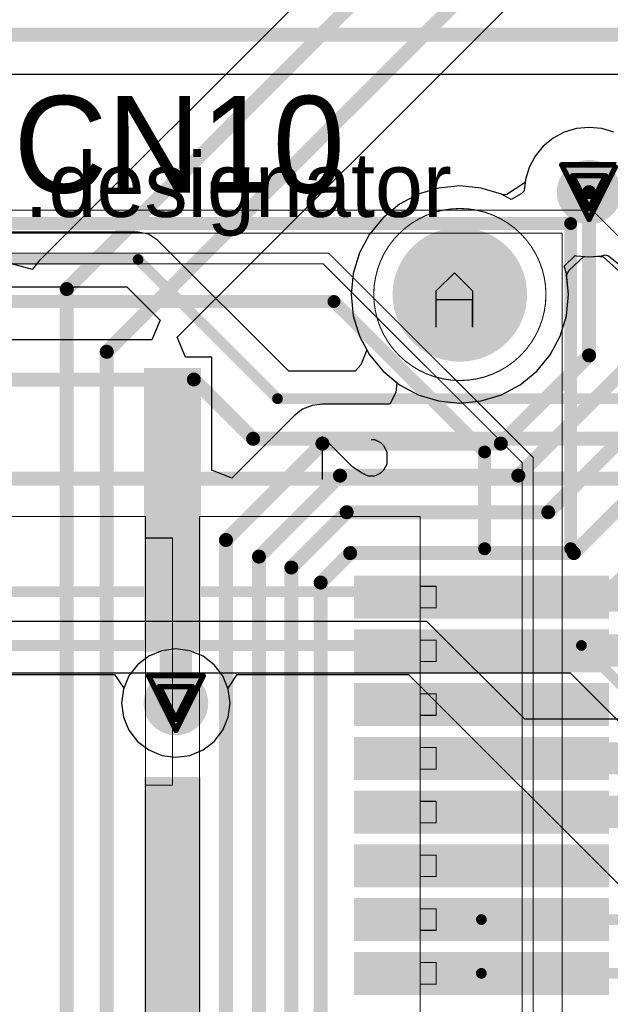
# Model space of a CAD drawing. Header units: millimetres. Extents: x 138 to 555, y 26 to 334.
# Tile 585 of 656: x 293.4 to 298.89, y 238.97 to 248.13. Entities that reach past the tile are written whole.
import ezdxf

# ---------------------------------------------------------------- set-up
doc = ezdxf.new("R2010")
doc.units = ezdxf.units.MM
for name, color, linetype in [('BottomLayer', 5, 'Continuous'), ('BottomSolder', 6, 'Continuous'), ('DrillDrawing', 1, 'Continuous'), ('Mechanical20', 56, 'Continuous'), ('Mechanical27', 56, 'Continuous'), ('MidLayer1', 16, 'Continuous'), ('MidLayer2', 76, 'Continuous'), ('MidLayer3', 90, 'Continuous'), ('MidLayer4', 156, 'Continuous'), ('MultiLayer', 9, 'Continuous'), ('PadHoleLayer', 156, 'Continuous'), ('TopLayer', 1, 'Continuous'), ('TopOverlay', 2, 'Continuous'), ('TopPaste', 8, 'Continuous'), ('TopSolder', 216, 'Continuous'), ('ViaHoleLayer', 16, 'Continuous')]:
    doc.layers.add(name, color=color, linetype=linetype)

# ---------------------------------------------------------------- blocks, each defined once
blk = doc.blocks.new('CON_SAMTEC_QSH_060_01_L_D_A_944')
at = {"layer": 'BottomLayer', "const_width": 0.25}
blk.add_lwpolyline([(-20.19, 2.67, 1), (-19.94, 2.67, 1)], format="xyb", close=True, dxfattribs=at)
at = {"layer": 'BottomSolder', "const_width": 0.625}
blk.add_lwpolyline([(-20.3775, 2.67, 1), (-19.7525, 2.67, 1)], format="xyb", close=True, dxfattribs=at)
at = {"layer": 'Mechanical20', "const_width": 0.01}
for points in [[(-20.85, 3.9), (-20.6, 4.15)], [(-20.85, -4.15), (-20.85, 3.9)]]:
    blk.add_lwpolyline(points, dxfattribs=at)
at = {"layer": 'Mechanical20', "const_width": 0.005}
blk.add_lwpolyline([(-20.8525, 3.9, 1), (-20.8475, 3.9, 1)], format="xyb", close=True, dxfattribs=at)
blk.add_lwpolyline([(-20.8525, 3.9, 1), (-20.8475, 3.9, 1)], format="xyb", close=True, dxfattribs=at)
at = {"layer": 'Mechanical27'}
for p, q in [((-18.7164, 1.8757), (-18.6878, 1.9328)), ((-18.6878, 1.9328), (-18.6593, 1.9614)), ((-18.6593, 1.9614), (-18.6021, 1.9899)), ((-18.6021, 1.9899), (-18.4879, 1.9899)), ((-18.4879, 1.9899), (-18.4307, 1.9614)), ((-18.4307, 1.9614), (-18.4022, 1.9328)), ((-18.4022, 1.9328), (-18.3736, 1.8757)), ((-18.7164, 1.8471), (-18.7164, 1.8757)), ((-18.3736, 1.8757), (-18.3736, 1.8185)), ((-18.4022, 1.7614), (-18.4593, 1.6757)), ((-18.3736, 1.8185), (-18.4022, 1.7614)), ((-18.4593, 1.6757), (-18.745, 1.3901)), ((-18.745, 1.3901), (-18.345, 1.3901))]:
    blk.add_line(p, q, dxfattribs=at)
at = {"layer": 'Mechanical27', "const_width": 0.01}
for points in [[(20.635, 3.62), (-20.635, 3.62)], [(-20.635, -3.62), (-20.635, 3.62)], [(-20.45, 1.45), (-18.55, 3.35)], [(18.547, 3.35), (-18.55, 3.35)], [(-20.35, 1.4), (-18.5, 3.25)], [(18.5, 3.25), (-18.5, 3.25)], [(-17.15, 2.45), (-17.35, 2.45)], [(-17.35, 2.3), (-17.35, 2.45)], [(-17.15, 2.3), (-17.15, 2.45)], [(-16.65, 2.45), (-16.85, 2.45)], [(-16.85, 2.3), (-16.85, 2.45)], [(-16.65, 2.3), (-16.65, 2.45)], [(-16.15, 2.45), (-16.35, 2.45)], [(-16.35, 2.3), (-16.35, 2.45)], [(-16.15, 2.3), (-16.15, 2.45)], [(-15.65, 2.45), (-15.85, 2.45)], [(-15.85, 2.3), (-15.85, 2.45)], [(-15.65, 2.3), (-15.65, 2.45)], [(-15.15, 2.45), (-15.35, 2.45)], [(-15.35, 2.3), (-15.35, 2.45)], [(-15.15, 2.3), (-15.15, 2.45)], [(-14.65, 2.45), (-14.85, 2.45)], [(-14.85, 2.3), (-14.85, 2.45)], [(-14.65, 2.3), (-14.65, 2.45)], [(-14.15, 2.45), (-14.35, 2.45)], [(-14.35, 2.3), (-14.35, 2.45)], [(-14.15, 2.3), (-14.15, 2.45)], [(-13.65, 2.45), (-13.85, 2.45)], [(-13.85, 2.3), (-13.85, 2.45)], [(-13.65, 2.3), (-13.65, 2.45)], [(-2, 2.3), (-18, 2.3)], [(-18, 0.25), (-18, 2.3)], [(-17.15, 2.3), (-17.35, 2.3)], [(-16.65, 2.3), (-16.85, 2.3)], [(-16.15, 2.3), (-16.35, 2.3)], [(-15.65, 2.3), (-15.85, 2.3)], [(-15.15, 2.3), (-15.35, 2.3)], [(-14.65, 2.3), (-14.85, 2.3)], [(-14.15, 2.3), (-14.35, 2.3)], [(-13.65, 2.3), (-13.85, 2.3)], [(-20.45, -3.35), (-20.45, 1.45)], [(-20.35, -3.25), (-20.35, 1.4)], [(-2, 0.25), (-18, 0.25)], [(-15.5, 0), (-17.8, 0)], [(-17.8, -0.25), (-17.8, 0)], [(-15.5, -0.25), (-15.5, 0)], [(-18, -2.3), (-18, -0.25)], [(-2, -0.25), (-18, -0.25)], [(-15.5, -0.25), (-17.8, -0.25)]]:
    blk.add_lwpolyline(points, dxfattribs=at)
at = {"layer": 'Mechanical27', "const_width": 0.005}
for points in [[(-20.6375, 3.62, 1), (-20.6325, 3.62, 1)], [(-20.6375, 3.62, 1), (-20.6325, 3.62, 1)], [(-18.5525, 3.35, 1), (-18.5475, 3.35, 1)], [(-18.5525, 3.35, 1), (-18.5475, 3.35, 1)], [(-18.5025, 3.25, 1), (-18.4975, 3.25, 1)], [(-18.5025, 3.25, 1), (-18.4975, 3.25, 1)], [(-17.3525, 2.45, 1), (-17.3475, 2.45, 1)], [(-17.3525, 2.45, 1), (-17.3475, 2.45, 1)], [(-17.1525, 2.45, 1), (-17.1475, 2.45, 1)], [(-17.1525, 2.45, 1), (-17.1475, 2.45, 1)], [(-16.8525, 2.45, 1), (-16.8475, 2.45, 1)], [(-16.8525, 2.45, 1), (-16.8475, 2.45, 1)], [(-16.6525, 2.45, 1), (-16.6475, 2.45, 1)], [(-16.6525, 2.45, 1), (-16.6475, 2.45, 1)], [(-16.3525, 2.45, 1), (-16.3475, 2.45, 1)], [(-16.3525, 2.45, 1), (-16.3475, 2.45, 1)], [(-16.1525, 2.45, 1), (-16.1475, 2.45, 1)], [(-16.1525, 2.45, 1), (-16.1475, 2.45, 1)], [(-15.8525, 2.45, 1), (-15.8475, 2.45, 1)], [(-15.8525, 2.45, 1), (-15.8475, 2.45, 1)], [(-15.6525, 2.45, 1), (-15.6475, 2.45, 1)], [(-15.6525, 2.45, 1), (-15.6475, 2.45, 1)], [(-15.3525, 2.45, 1), (-15.3475, 2.45, 1)], [(-15.3525, 2.45, 1), (-15.3475, 2.45, 1)], [(-15.1525, 2.45, 1), (-15.1475, 2.45, 1)], [(-15.1525, 2.45, 1), (-15.1475, 2.45, 1)], [(-14.8525, 2.45, 1), (-14.8475, 2.45, 1)], [(-14.8525, 2.45, 1), (-14.8475, 2.45, 1)], [(-14.6525, 2.45, 1), (-14.6475, 2.45, 1)], [(-14.6525, 2.45, 1), (-14.6475, 2.45, 1)], [(-14.3525, 2.45, 1), (-14.3475, 2.45, 1)], [(-14.3525, 2.45, 1), (-14.3475, 2.45, 1)], [(-14.1525, 2.45, 1), (-14.1475, 2.45, 1)], [(-14.1525, 2.45, 1), (-14.1475, 2.45, 1)], [(-13.8525, 2.45, 1), (-13.8475, 2.45, 1)], [(-13.8525, 2.45, 1), (-13.8475, 2.45, 1)], [(-13.6525, 2.45, 1), (-13.6475, 2.45, 1)], [(-13.6525, 2.45, 1), (-13.6475, 2.45, 1)], [(-18.0025, 2.3, 1), (-17.9975, 2.3, 1)], [(-18.0025, 2.3, 1), (-17.9975, 2.3, 1)], [(-17.3525, 2.3, 1), (-17.3475, 2.3, 1)], [(-17.3525, 2.3, 1), (-17.3475, 2.3, 1)], [(-17.1525, 2.3, 1), (-17.1475, 2.3, 1)], [(-17.1525, 2.3, 1), (-17.1475, 2.3, 1)], [(-16.8525, 2.3, 1), (-16.8475, 2.3, 1)], [(-16.8525, 2.3, 1), (-16.8475, 2.3, 1)], [(-16.6525, 2.3, 1), (-16.6475, 2.3, 1)], [(-16.6525, 2.3, 1), (-16.6475, 2.3, 1)], [(-16.3525, 2.3, 1), (-16.3475, 2.3, 1)], [(-16.3525, 2.3, 1), (-16.3475, 2.3, 1)], [(-16.1525, 2.3, 1), (-16.1475, 2.3, 1)], [(-16.1525, 2.3, 1), (-16.1475, 2.3, 1)], [(-15.8525, 2.3, 1), (-15.8475, 2.3, 1)], [(-15.8525, 2.3, 1), (-15.8475, 2.3, 1)], [(-15.6525, 2.3, 1), (-15.6475, 2.3, 1)], [(-15.6525, 2.3, 1), (-15.6475, 2.3, 1)], [(-15.3525, 2.3, 1), (-15.3475, 2.3, 1)], [(-15.3525, 2.3, 1), (-15.3475, 2.3, 1)], [(-15.1525, 2.3, 1), (-15.1475, 2.3, 1)], [(-15.1525, 2.3, 1), (-15.1475, 2.3, 1)], [(-14.8525, 2.3, 1), (-14.8475, 2.3, 1)], [(-14.8525, 2.3, 1), (-14.8475, 2.3, 1)], [(-14.6525, 2.3, 1), (-14.6475, 2.3, 1)], [(-14.6525, 2.3, 1), (-14.6475, 2.3, 1)], [(-14.3525, 2.3, 1), (-14.3475, 2.3, 1)], [(-14.3525, 2.3, 1), (-14.3475, 2.3, 1)], [(-14.1525, 2.3, 1), (-14.1475, 2.3, 1)], [(-14.1525, 2.3, 1), (-14.1475, 2.3, 1)], [(-13.8525, 2.3, 1), (-13.8475, 2.3, 1)], [(-13.8525, 2.3, 1), (-13.8475, 2.3, 1)], [(-13.6525, 2.3, 1), (-13.6475, 2.3, 1)], [(-13.6525, 2.3, 1), (-13.6475, 2.3, 1)], [(-20.4525, 1.45, 1), (-20.4475, 1.45, 1)], [(-20.4525, 1.45, 1), (-20.4475, 1.45, 1)], [(-20.3525, 1.4, 1), (-20.3475, 1.4, 1)], [(-20.3525, 1.4, 1), (-20.3475, 1.4, 1)], [(-18.0025, 0.25, 1), (-17.9975, 0.25, 1)], [(-18.0025, 0.25, 1), (-17.9975, 0.25, 1)], [(-17.8025, 0, 1), (-17.7975, 0, 1)], [(-17.8025, 0, 1), (-17.7975, 0, 1)], [(-15.5025, 0, 1), (-15.4975, 0, 1)], [(-15.5025, 0, 1), (-15.4975, 0, 1)], [(-18.0025, -0.25, 1), (-17.9975, -0.25, 1)], [(-18.0025, -0.25, 1), (-17.9975, -0.25, 1)], [(-17.8025, -0.25, 1), (-17.7975, -0.25, 1)], [(-17.8025, -0.25, 1), (-17.7975, -0.25, 1)], [(-15.5025, -0.25, 1), (-15.4975, -0.25, 1)], [(-15.5025, -0.25, 1), (-15.4975, -0.25, 1)]]:
    blk.add_lwpolyline(points, format="xyb", close=True, dxfattribs=at)
at = {"layer": 'MidLayer1', "const_width": 0.25}
blk.add_lwpolyline([(-20.19, 2.67, 1), (-19.94, 2.67, 1)], format="xyb", close=True, dxfattribs=at)
at = {"layer": 'MidLayer2', "const_width": 0.25}
blk.add_lwpolyline([(-20.19, 2.67, 1), (-19.94, 2.67, 1)], format="xyb", close=True, dxfattribs=at)
at = {"layer": 'MidLayer3', "const_width": 0.25}
blk.add_lwpolyline([(-20.19, 2.67, 1), (-19.94, 2.67, 1)], format="xyb", close=True, dxfattribs=at)
at = {"layer": 'MidLayer4', "const_width": 0.25}
blk.add_lwpolyline([(-20.19, 2.67, 1), (-19.94, 2.67, 1)], format="xyb", close=True, dxfattribs=at)
at = {"layer": 'MultiLayer'}
for points, const_width in [([(-19.265, 2.67, 1), (-20.865, 2.67, 1)], 0.01), ([(-20.8675, 2.67, 1), (-20.8625, 2.67, 1)], 0.005), ([(-19.2675, 2.67, 1), (-19.2625, 2.67, 1)], 0.005)]:
    blk.add_lwpolyline(points, format="xyb", close=True, dxfattribs=dict(at, const_width=const_width))
at = {"layer": 'PadHoleLayer', "const_width": 0.525}
blk.add_lwpolyline([(-20.3275, 2.67, 1), (-19.8025, 2.67, 1)], format="xyb", close=True, dxfattribs=at)
at = {"layer": 'TopLayer', "const_width": 0.25}
blk.add_lwpolyline([(-20.19, 2.67, 1), (-19.94, 2.67, 1)], format="xyb", close=True, dxfattribs=at)
at = {"layer": 'TopLayer'}
for points in [[(-17.1, 1.735), (-17.1, 4.005), (-17.4, 1.735), (-17.4, 4.005)], [(-16.6, 1.735), (-16.6, 4.005), (-16.9, 1.735), (-16.9, 4.005)], [(-16.1, 1.735), (-16.1, 4.005), (-16.4, 1.735), (-16.4, 4.005)], [(-15.6, 1.735), (-15.6, 4.005), (-15.9, 1.735), (-15.9, 4.005)], [(-15.1, 1.735), (-15.1, 4.005), (-15.4, 1.735), (-15.4, 4.005)], [(-14.6, 1.735), (-14.6, 4.005), (-14.9, 1.735), (-14.9, 4.005)], [(-14.1, 1.735), (-14.1, 4.005), (-14.4, 1.735), (-14.4, 4.005)], [(-13.6, 1.735), (-13.6, 4.005), (-13.9, 1.735), (-13.9, 4.005)], [(-19.3325, -0.215), (-16.7925, -0.215), (-19.3325, 0.215), (-16.7925, 0.215)], [(-15.525, -0.215), (-10.825, -0.215), (-15.525, 0.215), (-10.825, 0.215)]]:
    blk.add_solid(points, dxfattribs=at)
at = {"layer": 'TopOverlay', "const_width": 0.12}
for points in [[(-20.725, -3.7), (-20.725, 3.7)], [(-17.7, 3.7), (-20.725, 3.7)], [(-20, 1.5), (-18.6, 2.9)], [(-17.7, 2.9), (-18.6, 2.9)], [(-20, -2.9), (-20, 1.5)]]:
    blk.add_lwpolyline(points, dxfattribs=at)
at = {"layer": 'TopOverlay', "const_width": 0.06}
for points in [[(-20.755, 3.7, 1), (-20.695, 3.7, 1)], [(-20.755, 3.7, 1), (-20.695, 3.7, 1)], [(-17.73, 3.7, 1), (-17.67, 3.7, 1)], [(-18.63, 2.9, 1), (-18.57, 2.9, 1)], [(-18.63, 2.9, 1), (-18.57, 2.9, 1)], [(-17.73, 2.9, 1), (-17.67, 2.9, 1)], [(-20.03, 1.5, 1), (-19.97, 1.5, 1)], [(-20.03, 1.5, 1), (-19.97, 1.5, 1)]]:
    blk.add_lwpolyline(points, format="xyb", close=True, dxfattribs=at)
at = {"layer": 'TopPaste'}
for points in [[(-17.1, 1.735), (-17.1, 4.005), (-17.4, 1.735), (-17.4, 4.005)], [(-16.6, 1.735), (-16.6, 4.005), (-16.9, 1.735), (-16.9, 4.005)], [(-16.1, 1.735), (-16.1, 4.005), (-16.4, 1.735), (-16.4, 4.005)], [(-15.6, 1.735), (-15.6, 4.005), (-15.9, 1.735), (-15.9, 4.005)], [(-15.1, 1.735), (-15.1, 4.005), (-15.4, 1.735), (-15.4, 4.005)], [(-14.6, 1.735), (-14.6, 4.005), (-14.9, 1.735), (-14.9, 4.005)], [(-14.1, 1.735), (-14.1, 4.005), (-14.4, 1.735), (-14.4, 4.005)], [(-13.6, 1.735), (-13.6, 4.005), (-13.9, 1.735), (-13.9, 4.005)], [(-19.3325, -0.215), (-16.7925, -0.215), (-19.3325, 0.215), (-16.7925, 0.215)], [(-15.525, -0.215), (-10.825, -0.215), (-15.525, 0.215), (-10.825, 0.215)]]:
    blk.add_solid(points, dxfattribs=at)
at = {"layer": 'TopSolder', "const_width": 0.625}
blk.add_lwpolyline([(-20.3775, 2.67, 1), (-19.7525, 2.67, 1)], format="xyb", close=True, dxfattribs=at)
at = {"layer": 'TopSolder'}
for points in [[(-17.05, 1.685), (-17.05, 4.055), (-17.45, 1.685), (-17.45, 4.055)], [(-16.55, 1.685), (-16.55, 4.055), (-16.95, 1.685), (-16.95, 4.055)], [(-16.05, 1.685), (-16.05, 4.055), (-16.45, 1.685), (-16.45, 4.055)], [(-15.55, 1.685), (-15.55, 4.055), (-15.95, 1.685), (-15.95, 4.055)], [(-15.05, 1.685), (-15.05, 4.055), (-15.45, 1.685), (-15.45, 4.055)], [(-14.55, 1.685), (-14.55, 4.055), (-14.95, 1.685), (-14.95, 4.055)], [(-14.05, 1.685), (-14.05, 4.055), (-14.45, 1.685), (-14.45, 4.055)], [(-13.55, 1.685), (-13.55, 4.055), (-13.95, 1.685), (-13.95, 4.055)], [(-19.3825, -0.265), (-16.7425, -0.265), (-19.3825, 0.265), (-16.7425, 0.265)], [(-15.575, -0.265), (-10.775, -0.265), (-15.575, 0.265), (-10.775, 0.265)]]:
    blk.add_solid(points, dxfattribs=at)

msp = doc.modelspace()

# ---------------------------------------------------------------- linework, layer by layer
at = {"layer": 'BottomLayer'}
for p, q in [((291.6233, 247.621), (299.1292, 247.621)), ((298.4605, 247.0817), (298.3563, 247.026)), ((298.5736, 247.116), (298.4605, 247.0817)), ((298.6912, 247.1276), (298.5736, 247.116)), ((298.8089, 247.116), (298.6912, 247.1276)), ((298.922, 247.0817), (298.8089, 247.116)), ((298.2649, 246.951), (298.1899, 246.8596)), ((298.3563, 247.026), (298.2649, 246.951)), ((298.1899, 246.8596), (298.1342, 246.7554)), ((298.1342, 246.7554), (298.0999, 246.6423)), ((297.4905, 246.5822), (297.2934, 246.5628)), ((297.6875, 246.5628), (297.4905, 246.5822)), ((298.0972, 246.6144), (297.9262, 246.5032)), ((298.0999, 246.6423), (298.0972, 246.6144)), ((297.104, 246.5054), (296.9294, 246.4121)), ((297.2934, 246.5628), (297.104, 246.5054)), ((297.8769, 246.5054), (297.6875, 246.5628)), ((297.89, 246.4984), (297.8769, 246.5054)), ((297.9262, 246.5032), (297.89, 246.4984)), ((296.9294, 246.4121), (296.7764, 246.2865)), ((296.7764, 246.2865), (296.6508, 246.1334)), ((294.5009, 246.1533), (293.2588, 246.1533)), ((294.5984, 246.1339), (294.5009, 246.1533)), ((294.6811, 246.0786), (294.5984, 246.1339)), ((296.6508, 246.1334), (296.5575, 245.9588)), ((295.9015, 244.8582), (294.6811, 246.0786)), ((296.5575, 245.9588), (296.5, 245.7694)), ((296.5, 245.7694), (296.4806, 245.5724)), ((293.2588, 245.6435), (294.3953, 245.6435)), ((294.3953, 245.6435), (294.7043, 245.3345)), ((296.4806, 245.5724), (296.5, 245.3754)), ((294.7043, 245.3345), (294.6277, 245.1497)), ((296.5, 245.3754), (296.5575, 245.1859)), ((294.6277, 245.1497), (289.6294, 245.1497)), ((296.5575, 245.1859), (296.6257, 245.0582)), ((296.6257, 245.0582), (296.5701, 244.9185)), ((296.5177, 244.8582), (295.9015, 244.8582)), ((296.5701, 244.9185), (296.5177, 244.8582)), ((290.2573, 242.0525), (298.5149, 242.0525)), ((298.5149, 242.0525), (299.16, 241.4074))]:
    msp.add_line(p, q, dxfattribs=at)
for points, const_width in [([(291.4708, 247.9892), (334.9983, 247.9892)], 0.13), ([(298.6912, 246.5247), (299.8818, 246.5247)], 0.13), ([(292.8241, 245.8984), (294.5009, 245.8984)], 0.1), ([(294.5009, 245.8984), (295.7959, 244.6033)], 0.1), ([(289.1662, 244.7816), (295.0184, 244.7816)], 0.13), ([(295.0184, 244.7816), (295.5696, 244.2305)], 0.13), ([(295.7959, 244.6033), (299.9859, 244.6033)], 0.1), ([(295.5696, 244.2305), (300.2748, 244.2305)], 0.13), ([(289.8845, 243.8598), (300.5977, 243.8598)], 0.13), ([(244.3059, 242.8074), (301.2659, 242.8074)], 0.1), ([(264.5205, 242.3074), (298.6205, 242.3074)], 0.1), ([(298.6205, 242.3074), (306.3205, 234.6074)], 0.1)]:
    msp.add_lwpolyline(points, dxfattribs=dict(at, const_width=const_width))
for points, const_width in [([(298.5412, 246.5247, 1), (298.8412, 246.5247, 1)], 0.3), ([(298.6587, 246.5247, 1), (298.7237, 246.5247, 1)], 0.065), ([(294.4759, 245.8984, 1), (294.5259, 245.8984, 1)], 0.05), ([(294.4759, 245.8984, 1), (294.5259, 245.8984, 1)], 0.05), ([(294.9859, 244.7816, 1), (295.0509, 244.7816, 1)], 0.065), ([(294.9859, 244.7816, 1), (295.0509, 244.7816, 1)], 0.065), ([(295.7709, 244.6033, 1), (295.8209, 244.6033, 1)], 0.05), ([(295.7709, 244.6033, 1), (295.8209, 244.6033, 1)], 0.05), ([(295.5371, 244.2305, 1), (295.6021, 244.2305, 1)], 0.065), ([(295.5371, 244.2305, 1), (295.6021, 244.2305, 1)], 0.065), ([(298.5955, 242.3074, 1), (298.6455, 242.3074, 1)], 0.05), ([(298.5955, 242.3074, 1), (298.6455, 242.3074, 1)], 0.05), ([(294.7019, 241.772, 1), (295.0019, 241.772, 1)], 0.3)]:
    msp.add_lwpolyline(points, format="xyb", close=True, dxfattribs=dict(at, const_width=const_width))
at = {"layer": 'DrillDrawing'}
for p, q in [((297.2704, 245.6062), (297.4397, 245.7755)), ((297.4397, 245.7755), (297.6089, 245.6062)), ((297.2704, 245.2677), (297.2704, 245.6062)), ((297.6089, 245.6062), (297.6089, 245.2677)), ((297.6089, 245.5216), (297.2704, 245.5216)), ((297.6089, 245.2677), (297.6089, 245.5216))]:
    msp.add_line(p, q, dxfattribs=at)
at = {"layer": 'DrillDrawing', "const_width": 0.0508}
for points in [[(298.4372, 246.7787), (298.9452, 246.7787)], [(298.4372, 246.7787), (298.6912, 246.2707)], [(298.6912, 246.2707), (298.9452, 246.7787)], [(298.5388, 246.6771), (298.8436, 246.6771)], [(298.5388, 246.6771), (298.6912, 246.3723)], [(298.6912, 246.3723), (298.8436, 246.6771)], [(294.5979, 242.026), (295.1059, 242.026)], [(294.5979, 242.026), (294.8519, 241.518)], [(294.8519, 241.518), (295.1059, 242.026)], [(294.6995, 241.9244), (295.0043, 241.9244)], [(294.6995, 241.9244), (294.8519, 241.6196)], [(294.8519, 241.6196), (295.0043, 241.9244)]]:
    msp.add_lwpolyline(points, dxfattribs=at)
at = {"layer": 'DrillDrawing', "const_width": 0.0254}
for points in [[(298.4245, 246.7787, 1), (298.4499, 246.7787, 1)], [(298.4245, 246.7787, 1), (298.4499, 246.7787, 1)], [(298.5261, 246.6771, 1), (298.5515, 246.6771, 1)], [(298.5261, 246.6771, 1), (298.5515, 246.6771, 1)], [(298.8309, 246.6771, 1), (298.8563, 246.6771, 1)], [(298.8309, 246.6771, 1), (298.8563, 246.6771, 1)], [(298.6785, 246.3723, 1), (298.7039, 246.3723, 1)], [(298.6785, 246.3723, 1), (298.7039, 246.3723, 1)], [(298.6785, 246.2707, 1), (298.7039, 246.2707, 1)], [(298.6785, 246.2707, 1), (298.7039, 246.2707, 1)], [(294.5852, 242.026, 1), (294.6106, 242.026, 1)], [(294.5852, 242.026, 1), (294.6106, 242.026, 1)], [(295.0932, 242.026, 1), (295.1186, 242.026, 1)], [(295.0932, 242.026, 1), (295.1186, 242.026, 1)], [(294.6868, 241.9244, 1), (294.7122, 241.9244, 1)], [(294.6868, 241.9244, 1), (294.7122, 241.9244, 1)], [(294.9916, 241.9244, 1), (295.017, 241.9244, 1)], [(294.9916, 241.9244, 1), (295.017, 241.9244, 1)], [(294.8392, 241.6196, 1), (294.8646, 241.6196, 1)], [(294.8392, 241.6196, 1), (294.8646, 241.6196, 1)], [(294.8392, 241.518, 1), (294.8646, 241.518, 1)], [(294.8392, 241.518, 1), (294.8646, 241.518, 1)]]:
    msp.add_lwpolyline(points, format="xyb", close=True, dxfattribs=at)
at = {"layer": 'MidLayer1'}
for p, q in [((298.4605, 247.0817), (298.3563, 247.026)), ((298.5736, 247.116), (298.4605, 247.0817)), ((298.6912, 247.1276), (298.5736, 247.116)), ((298.8089, 247.116), (298.6912, 247.1276)), ((298.922, 247.0817), (298.8089, 247.116)), ((298.2649, 246.951), (298.1899, 246.8596)), ((298.3563, 247.026), (298.2649, 246.951)), ((298.1899, 246.8596), (298.1342, 246.7554)), ((298.1342, 246.7554), (298.0999, 246.6423)), ((297.4905, 246.5822), (297.2934, 246.5628)), ((297.6875, 246.5628), (297.4905, 246.5822)), ((298.0999, 246.6423), (298.0894, 246.5358)), ((297.104, 246.5054), (296.9294, 246.4121)), ((297.2934, 246.5628), (297.104, 246.5054)), ((297.8769, 246.5054), (297.6875, 246.5628)), ((297.9674, 246.457), (297.8769, 246.5054)), ((298.0597, 246.5087), (297.9674, 246.457)), ((298.0894, 246.5358), (298.0597, 246.5087)), ((296.9294, 246.4121), (296.7764, 246.2865)), ((296.7764, 246.2865), (296.6508, 246.1334)), ((296.6508, 246.1334), (296.5575, 245.9588)), ((296.5575, 245.9588), (296.5, 245.7694)), ((298.8089, 245.9334), (298.8392, 245.9426)), ((298.8392, 245.9426), (298.8705, 245.933)), ((298.4611, 245.8348), (298.5629, 245.9366)), ((298.5629, 245.9366), (298.5736, 245.9334)), ((298.5736, 245.9334), (298.6912, 245.9218)), ((298.6912, 245.9218), (298.8089, 245.9334)), ((298.8705, 245.933), (298.9681, 245.8537)), ((296.5, 245.7694), (296.4806, 245.5724)), ((298.4809, 245.7694), (298.4611, 245.8348)), ((298.5003, 245.5724), (298.4809, 245.7694)), ((296.4806, 245.5724), (296.5, 245.3754)), ((298.4809, 245.3754), (298.5003, 245.5724)), ((296.5, 245.3754), (296.5575, 245.1859)), ((298.4234, 245.1859), (298.4809, 245.3754)), ((296.5575, 245.1859), (296.6508, 245.0113)), ((298.3301, 245.0113), (298.4234, 245.1859)), ((296.6508, 245.0113), (296.7764, 244.8583)), ((298.2045, 244.8583), (298.3301, 245.0113)), ((296.7764, 244.8583), (296.9294, 244.7327)), ((298.0515, 244.7327), (298.2045, 244.8583)), ((296.9294, 244.7327), (297.104, 244.6394)), ((297.8769, 244.6394), (298.0515, 244.7327)), ((297.104, 244.6394), (297.2934, 244.5819)), ((297.2934, 244.5819), (297.4905, 244.5625)), ((297.4905, 244.5625), (297.6875, 244.5819)), ((297.6875, 244.5819), (297.8769, 244.6394)), ((297.1849, 242.5308), (284.075, 242.5308)), ((298.0948, 241.6209), (297.1849, 242.5308)), ((291.5854, 242.0364), (294.2827, 242.0364)), ((294.2827, 242.0364), (294.3676, 241.9094)), ((295.3361, 241.9094), (295.421, 242.0364)), ((295.421, 242.0364), (297.0128, 242.0364)), ((297.0128, 242.0364), (299.436, 239.6132)), ((294.3647, 241.9025), (294.3475, 241.772)), ((294.3676, 241.9094), (294.3647, 241.9025)), ((295.339, 241.9025), (295.3361, 241.9094)), ((295.3562, 241.772), (295.339, 241.9025)), ((294.3475, 241.772), (294.3647, 241.6415)), ((295.339, 241.6415), (295.3562, 241.772)), ((294.3647, 241.6415), (294.4151, 241.5198)), ((295.2886, 241.5198), (295.339, 241.6415)), ((299.2045, 241.6209), (298.0948, 241.6209)), ((294.4151, 241.5198), (294.4953, 241.4154)), ((295.2085, 241.4154), (295.2886, 241.5198)), ((294.4953, 241.4154), (294.5997, 241.3352)), ((295.104, 241.3352), (295.2085, 241.4154)), ((294.5997, 241.3352), (294.7213, 241.2849)), ((294.7213, 241.2849), (294.8519, 241.2677)), ((294.8519, 241.2677), (294.9824, 241.2849)), ((294.9824, 241.2849), (295.104, 241.3352))]:
    msp.add_line(p, q, dxfattribs=at)
at = {"layer": 'MidLayer1', "const_width": 0.3}
for points in [[(298.5412, 246.5247, 1), (298.8412, 246.5247, 1)], [(294.7019, 241.772, 1), (295.0019, 241.772, 1)]]:
    msp.add_lwpolyline(points, format="xyb", close=True, dxfattribs=at)
at = {"layer": 'MidLayer2'}
for p, q in [((298.4605, 247.0817), (298.3563, 247.026)), ((298.5736, 247.116), (298.4605, 247.0817)), ((298.6912, 247.1276), (298.5736, 247.116)), ((298.8089, 247.116), (298.6912, 247.1276)), ((298.922, 247.0817), (298.8089, 247.116)), ((298.2649, 246.951), (298.1899, 246.8596)), ((298.3563, 247.026), (298.2649, 246.951)), ((298.1899, 246.8596), (298.1342, 246.7554)), ((298.1342, 246.7554), (298.0999, 246.6423)), ((297.4905, 246.5822), (297.2934, 246.5628)), ((297.6875, 246.5628), (297.4905, 246.5822)), ((298.0972, 246.6144), (297.9262, 246.5032)), ((298.0999, 246.6423), (298.0972, 246.6144)), ((297.104, 246.5054), (296.9294, 246.4121)), ((297.2934, 246.5628), (297.104, 246.5054)), ((297.8769, 246.5054), (297.6875, 246.5628)), ((297.89, 246.4984), (297.8769, 246.5054)), ((297.9262, 246.5032), (297.89, 246.4984)), ((296.9294, 246.4121), (296.7764, 246.2865)), ((296.7764, 246.2865), (296.6508, 246.1334)), ((296.6508, 246.1334), (296.5575, 245.9588)), ((296.5575, 245.9588), (296.5, 245.7694)), ((298.5065, 245.7995), (298.6422, 245.9266)), ((298.6422, 245.9266), (298.6912, 245.9218)), ((298.6912, 245.9218), (298.7645, 245.929)), ((298.7645, 245.929), (298.8218, 245.9219)), ((298.8218, 245.9219), (298.9747, 245.7868)), ((296.5, 245.7694), (296.4806, 245.5724)), ((298.4826, 245.752), (298.5065, 245.7995)), ((298.5003, 245.5724), (298.4826, 245.752)), ((296.4806, 245.5724), (296.5, 245.3754)), ((298.4809, 245.3754), (298.5003, 245.5724)), ((296.5, 245.3754), (296.5575, 245.1859)), ((298.4234, 245.1859), (298.4809, 245.3754)), ((296.5575, 245.1859), (296.6508, 245.0113)), ((298.3301, 245.0113), (298.4234, 245.1859)), ((296.6508, 245.0113), (296.7764, 244.8583)), ((298.2045, 244.8583), (298.3301, 245.0113)), ((296.7764, 244.8583), (296.9294, 244.7327)), ((298.0515, 244.7327), (298.2045, 244.8583)), ((296.9294, 244.7327), (297.104, 244.6394)), ((297.8769, 244.6394), (298.0515, 244.7327)), ((297.104, 244.6394), (297.2934, 244.5819)), ((297.2934, 244.5819), (297.4905, 244.5625)), ((297.4905, 244.5625), (297.6875, 244.5819)), ((297.6875, 244.5819), (297.8769, 244.6394))]:
    msp.add_line(p, q, dxfattribs=at)
at = {"layer": 'MidLayer2', "const_width": 0.3}
for points in [[(298.5412, 246.5247, 1), (298.8412, 246.5247, 1)], [(294.7019, 241.772, 1), (295.0019, 241.772, 1)]]:
    msp.add_lwpolyline(points, format="xyb", close=True, dxfattribs=at)
at = {"layer": 'MidLayer3'}
for p, q in [((298.4605, 247.0817), (298.3563, 247.026)), ((298.5736, 247.116), (298.4605, 247.0817)), ((298.6912, 247.1276), (298.5736, 247.116)), ((298.8089, 247.116), (298.6912, 247.1276)), ((298.922, 247.0817), (298.8089, 247.116)), ((298.2649, 246.951), (298.1899, 246.8596)), ((298.3563, 247.026), (298.2649, 246.951)), ((298.1899, 246.8596), (298.1342, 246.7554)), ((298.1342, 246.7554), (298.0999, 246.6423)), ((297.4905, 246.5822), (297.2934, 246.5628)), ((297.6875, 246.5628), (297.4905, 246.5822)), ((298.0999, 246.6423), (298.0894, 246.5358)), ((297.104, 246.5054), (296.9294, 246.4121)), ((297.2934, 246.5628), (297.104, 246.5054)), ((297.8769, 246.5054), (297.6875, 246.5628)), ((297.9674, 246.457), (297.8769, 246.5054)), ((298.0597, 246.5087), (297.9674, 246.457)), ((298.0894, 246.5358), (298.0597, 246.5087)), ((296.9294, 246.4121), (296.7764, 246.2865)), ((296.7764, 246.2865), (296.6508, 246.1334)), ((296.6508, 246.1334), (296.5575, 245.9588)), ((296.5575, 245.9588), (296.5, 245.7694)), ((298.8089, 245.9334), (298.8392, 245.9426)), ((298.8392, 245.9426), (298.8705, 245.933)), ((298.4611, 245.8348), (298.5629, 245.9366)), ((298.5629, 245.9366), (298.5736, 245.9334)), ((298.5736, 245.9334), (298.6912, 245.9218)), ((298.6912, 245.9218), (298.8089, 245.9334)), ((298.8705, 245.933), (298.9681, 245.8537)), ((296.5, 245.7694), (296.4806, 245.5724)), ((298.4809, 245.7694), (298.4611, 245.8348)), ((298.5003, 245.5724), (298.4809, 245.7694)), ((296.4806, 245.5724), (296.5, 245.3754)), ((298.4809, 245.3754), (298.5003, 245.5724)), ((296.5, 245.3754), (296.5575, 245.1859)), ((298.4234, 245.1859), (298.4809, 245.3754)), ((296.5575, 245.1859), (296.6508, 245.0113)), ((298.3301, 245.0113), (298.4234, 245.1859)), ((296.6508, 245.0113), (296.7764, 244.8583)), ((298.2045, 244.8583), (298.3301, 245.0113)), ((296.7764, 244.8583), (296.9294, 244.7327)), ((298.0515, 244.7327), (298.2045, 244.8583)), ((296.9294, 244.7327), (297.104, 244.6394)), ((297.8769, 244.6394), (298.0515, 244.7327)), ((297.104, 244.6394), (297.2934, 244.5819)), ((297.2934, 244.5819), (297.4905, 244.5625)), ((297.4905, 244.5625), (297.6875, 244.5819)), ((297.6875, 244.5819), (297.8769, 244.6394))]:
    msp.add_line(p, q, dxfattribs=at)
at = {"layer": 'MidLayer3', "const_width": 0.3}
for points in [[(298.5412, 246.5247, 1), (298.8412, 246.5247, 1)], [(294.7019, 241.772, 1), (295.0019, 241.772, 1)]]:
    msp.add_lwpolyline(points, format="xyb", close=True, dxfattribs=at)
at = {"layer": 'MidLayer4'}
for p, q in [((298.4605, 247.0817), (298.3563, 247.026)), ((298.5736, 247.116), (298.4605, 247.0817)), ((298.6912, 247.1276), (298.5736, 247.116)), ((298.8089, 247.116), (298.6912, 247.1276)), ((298.922, 247.0817), (298.8089, 247.116)), ((298.2649, 246.951), (298.1899, 246.8596)), ((298.3563, 247.026), (298.2649, 246.951)), ((298.1899, 246.8596), (298.1342, 246.7554)), ((298.1342, 246.7554), (298.0999, 246.6423)), ((297.4905, 246.5822), (297.2934, 246.5628)), ((297.6875, 246.5628), (297.4905, 246.5822)), ((298.0999, 246.6423), (298.0894, 246.5358)), ((297.104, 246.5054), (296.9294, 246.4121)), ((297.2934, 246.5628), (297.104, 246.5054)), ((297.8769, 246.5054), (297.6875, 246.5628)), ((297.9674, 246.457), (297.8769, 246.5054)), ((298.0597, 246.5087), (297.9674, 246.457)), ((298.0894, 246.5358), (298.0597, 246.5087)), ((296.9294, 246.4121), (296.7764, 246.2865)), ((296.7764, 246.2865), (296.6508, 246.1334)), ((296.6508, 246.1334), (296.5575, 245.9588)), ((296.5575, 245.9588), (296.5, 245.7694)), ((298.8089, 245.9334), (298.8392, 245.9426)), ((298.8392, 245.9426), (298.8705, 245.933)), ((298.4611, 245.8348), (298.5629, 245.9366)), ((298.5629, 245.9366), (298.5736, 245.9334)), ((298.5736, 245.9334), (298.6912, 245.9218)), ((298.6912, 245.9218), (298.8089, 245.9334)), ((298.8705, 245.933), (298.9681, 245.8537)), ((296.5, 245.7694), (296.4806, 245.5724)), ((298.4809, 245.7694), (298.4611, 245.8348)), ((298.5003, 245.5724), (298.4809, 245.7694)), ((296.4806, 245.5724), (296.5, 245.3754)), ((298.4809, 245.3754), (298.5003, 245.5724)), ((296.5, 245.3754), (296.5575, 245.1859)), ((298.4234, 245.1859), (298.4809, 245.3754)), ((296.5575, 245.1859), (296.6508, 245.0113)), ((298.3301, 245.0113), (298.4234, 245.1859)), ((296.6508, 245.0113), (296.7764, 244.8583)), ((298.2045, 244.8583), (298.3301, 245.0113)), ((296.7764, 244.8583), (296.9294, 244.7327)), ((298.0515, 244.7327), (298.2045, 244.8583)), ((296.9294, 244.7327), (297.104, 244.6394)), ((297.8769, 244.6394), (298.0515, 244.7327)), ((297.104, 244.6394), (297.2934, 244.5819)), ((297.2934, 244.5819), (297.4905, 244.5625)), ((297.4905, 244.5625), (297.6875, 244.5819)), ((297.6875, 244.5819), (297.8769, 244.6394)), ((294.8519, 242.2763), (294.7213, 242.2591)), ((294.9824, 242.2591), (294.8519, 242.2763)), ((294.5997, 242.2087), (294.4953, 242.1286)), ((294.7213, 242.2591), (294.5997, 242.2087)), ((295.104, 242.2087), (294.9824, 242.2591)), ((295.2085, 242.1286), (295.104, 242.2087)), ((294.4953, 242.1286), (294.4151, 242.0241)), ((295.2886, 242.0241), (295.2085, 242.1286)), ((294.4151, 242.0241), (294.3647, 241.9025)), ((295.339, 241.9025), (295.2886, 242.0241)), ((294.3647, 241.9025), (294.3475, 241.772)), ((295.3562, 241.772), (295.339, 241.9025)), ((294.3475, 241.772), (294.3647, 241.6415)), ((295.339, 241.6415), (295.3562, 241.772)), ((294.3647, 241.6415), (294.4151, 241.5198)), ((295.2886, 241.5198), (295.339, 241.6415)), ((294.4151, 241.5198), (294.4953, 241.4154)), ((295.2085, 241.4154), (295.2886, 241.5198)), ((294.4953, 241.4154), (294.5997, 241.3352)), ((295.104, 241.3352), (295.2085, 241.4154)), ((294.5997, 241.3352), (294.7213, 241.2849)), ((294.7213, 241.2849), (294.8519, 241.2677)), ((294.8519, 241.2677), (294.9824, 241.2849)), ((294.9824, 241.2849), (295.104, 241.3352))]:
    msp.add_line(p, q, dxfattribs=at)
at = {"layer": 'MidLayer4', "const_width": 0.3}
for points in [[(298.5412, 246.5247, 1), (298.8412, 246.5247, 1)], [(294.7019, 241.772, 1), (295.0019, 241.772, 1)]]:
    msp.add_lwpolyline(points, format="xyb", close=True, dxfattribs=at)
at = {"layer": 'MultiLayer', "const_width": 0.3}
for points in [[(298.5412, 246.5247, 1), (298.8412, 246.5247, 1)], [(294.7019, 241.772, 1), (295.0019, 241.772, 1)]]:
    msp.add_lwpolyline(points, format="xyb", close=True, dxfattribs=at)
at = {"layer": 'TopLayer'}
for p, q in [((296.4751, 248.7814), (293.5773, 245.8836)), ((294.8646, 245.1747), (297.9904, 248.3004)), ((298.4605, 247.0817), (298.3563, 247.026)), ((298.5736, 247.116), (298.4605, 247.0817)), ((298.6912, 247.1276), (298.5736, 247.116)), ((298.8089, 247.116), (298.6912, 247.1276)), ((298.922, 247.0817), (298.8089, 247.116)), ((298.2649, 246.951), (298.1899, 246.8596)), ((298.3563, 247.026), (298.2649, 246.951)), ((298.1899, 246.8596), (298.1342, 246.7554)), ((298.1342, 246.7554), (298.0999, 246.6423)), ((297.4905, 246.5822), (297.2934, 246.5628)), ((297.6875, 246.5628), (297.4905, 246.5822)), ((298.0972, 246.6144), (297.9262, 246.5032)), ((298.0999, 246.6423), (298.0972, 246.6144)), ((297.104, 246.5054), (296.9294, 246.4121)), ((297.2934, 246.5628), (297.104, 246.5054)), ((297.8769, 246.5054), (297.6875, 246.5628)), ((297.89, 246.4984), (297.8769, 246.5054)), ((297.9262, 246.5032), (297.89, 246.4984)), ((296.9294, 246.4121), (296.7764, 246.2865)), ((296.7764, 246.2865), (296.6508, 246.1334)), ((296.6508, 246.1334), (296.5575, 245.9588)), ((296.5575, 245.9588), (296.5, 245.7694)), ((293.5179, 245.8051), (293.323, 245.8573)), ((293.5773, 245.8836), (293.5188, 245.8074)), ((293.5188, 245.8074), (293.5179, 245.8051)), ((296.5, 245.7694), (296.4806, 245.5724)), ((296.4806, 245.5724), (296.5, 245.3754)), ((296.5, 245.3754), (296.5575, 245.1859)), ((294.9412, 244.9899), (294.8646, 245.1747)), ((296.5575, 245.1859), (296.6508, 245.0113)), ((295.1855, 244.9899), (294.9412, 244.9899)), ((295.1855, 243.9393), (295.1855, 244.9899)), ((296.6508, 245.0113), (296.7764, 244.8583)), ((296.7764, 244.8583), (296.9038, 244.7537)), ((296.9038, 244.7537), (296.8943, 244.6624)), ((296.8943, 244.6624), (296.84, 244.5537)), ((296.0296, 244.5044), (295.9533, 244.4459)), ((296.1184, 244.5412), (296.0296, 244.5044)), ((296.2136, 244.5537), (296.1184, 244.5412)), ((296.84, 244.5537), (296.2136, 244.5537)), ((295.9533, 244.4459), (295.3702, 243.8628)), ((295.3702, 243.8628), (295.1855, 243.9393))]:
    msp.add_line(p, q, dxfattribs=at)
for points, const_width in [([(293.8377, 245.6233), (297.0706, 248.8563)], 0.13), ([(294.2093, 245.04), (297.7301, 248.5607)], 0.13), ([(298.6912, 245.0057), (298.6912, 246.5247)], 0.13), ([(293.8377, 229.7601), (293.8377, 245.6233)], 0.13), ([(298.0336, 243.8873), (299.566, 245.4197)], 0.13), ([(298.3117, 243.5473), (300.2634, 245.4989)], 0.13), ([(298.5497, 243.1671), (300.8238, 245.4412)], 0.13), ([(294.2093, 229.8903), (294.2093, 245.04)], 0.13), ([(297.8711, 244.1856), (298.6912, 245.0057)], 0.13), ([(295.3169, 243.2888), (296.2136, 244.1856)], 0.13), ([(296.2136, 244.1856), (297.8711, 244.1856)], 0.13), ([(295.6234, 243.1341), (296.3766, 243.8873)], 0.13), ([(296.3766, 243.8873), (298.0336, 243.8873)], 0.13), ([(294.7945, 243.544), (294.8205, 243.5699)], 0.3), ([(294.7945, 243.544), (294.8519, 243.4866)], 0.3), ([(294.8519, 241.772), (294.8519, 243.4866)], 0.3), ([(295.9246, 243.033), (296.4388, 243.5473)], 0.13), ([(296.4388, 243.5473), (298.3117, 243.5473)], 0.13), ([(295.3169, 230.4733), (295.3169, 243.2888)], 0.13), ([(295.6234, 230.7986), (295.6234, 243.1341)], 0.13), ([(296.1968, 242.8925), (296.4714, 243.1671)], 0.13), ([(296.4714, 243.1671), (298.5497, 243.1671)], 0.13), ([(298.9544, 242.7717), (299.2152, 243.0325)], 0.3), ([(295.9246, 231.7034), (295.9246, 243.033)], 0.13), ([(296.1968, 232.9456), (296.1968, 242.8925)], 0.13), ([(297.8322, 242.7717), (298.9544, 242.7717)], 0.3), ([(297.6905, 242.2574), (297.693, 242.26)], 0.3), ([(297.693, 242.26), (299.4114, 242.26)], 0.3), ([(297.6905, 241.2574), (299.0853, 241.2574)], 0.3), ([(297.6905, 240.7574), (297.6935, 240.7604)], 0.3), ([(297.6935, 240.7604), (299.4274, 240.7604)], 0.3), ([(297.6905, 239.7574), (301.1705, 239.7574)], 0.1), ([(297.6905, 239.2574), (301.7705, 239.2574)], 0.1)]:
    msp.add_lwpolyline(points, dxfattribs=dict(at, const_width=const_width))
for points, const_width in [([(298.5412, 246.5247, 1), (298.8412, 246.5247, 1)], 0.3), ([(298.6587, 246.5247, 1), (298.7237, 246.5247, 1)], 0.065), ([(293.8052, 245.6233, 1), (293.8702, 245.6233, 1)], 0.065), ([(293.8052, 245.6233, 1), (293.8702, 245.6233, 1)], 0.065), ([(294.1768, 245.04, 1), (294.2418, 245.04, 1)], 0.065), ([(294.1768, 245.04, 1), (294.2418, 245.04, 1)], 0.065), ([(298.6587, 245.0057, 1), (298.7237, 245.0057, 1)], 0.065), ([(298.6587, 245.0057, 1), (298.7237, 245.0057, 1)], 0.065), ([(296.1811, 244.1856, 1), (296.2461, 244.1856, 1)], 0.065), ([(296.1811, 244.1856, 1), (296.2461, 244.1856, 1)], 0.065), ([(297.8386, 244.1856, 1), (297.9036, 244.1856, 1)], 0.065), ([(297.8386, 244.1856, 1), (297.9036, 244.1856, 1)], 0.065), ([(296.3441, 243.8873, 1), (296.4091, 243.8873, 1)], 0.065), ([(296.3441, 243.8873, 1), (296.4091, 243.8873, 1)], 0.065), ([(298.0011, 243.8873, 1), (298.0661, 243.8873, 1)], 0.065), ([(298.0011, 243.8873, 1), (298.0661, 243.8873, 1)], 0.065), ([(294.7195, 243.544, 1), (294.8695, 243.544, 1)], 0.15), ([(294.7195, 243.544, 1), (294.8695, 243.544, 1)], 0.15), ([(294.7455, 243.5699, 1), (294.8955, 243.5699, 1)], 0.15), ([(294.7769, 243.4866, 1), (294.9269, 243.4866, 1)], 0.15), ([(294.7769, 243.4866, 1), (294.9269, 243.4866, 1)], 0.15), ([(296.4063, 243.5473, 1), (296.4713, 243.5473, 1)], 0.065), ([(296.4063, 243.5473, 1), (296.4713, 243.5473, 1)], 0.065), ([(298.2792, 243.5473, 1), (298.3442, 243.5473, 1)], 0.065), ([(298.2792, 243.5473, 1), (298.3442, 243.5473, 1)], 0.065), ([(295.2844, 243.2888, 1), (295.3494, 243.2888, 1)], 0.065), ([(295.2844, 243.2888, 1), (295.3494, 243.2888, 1)], 0.065), ([(295.5909, 243.1341, 1), (295.6559, 243.1341, 1)], 0.065), ([(295.5909, 243.1341, 1), (295.6559, 243.1341, 1)], 0.065), ([(296.4389, 243.1671, 1), (296.5039, 243.1671, 1)], 0.065), ([(296.4389, 243.1671, 1), (296.5039, 243.1671, 1)], 0.065), ([(298.5172, 243.1671, 1), (298.5822, 243.1671, 1)], 0.065), ([(298.5172, 243.1671, 1), (298.5822, 243.1671, 1)], 0.065), ([(295.8921, 243.033, 1), (295.9571, 243.033, 1)], 0.065), ([(295.8921, 243.033, 1), (295.9571, 243.033, 1)], 0.065), ([(296.1643, 242.8925, 1), (296.2293, 242.8925, 1)], 0.065), ([(296.1643, 242.8925, 1), (296.2293, 242.8925, 1)], 0.065), ([(297.7572, 242.7717, 1), (297.9072, 242.7717, 1)], 0.15), ([(298.8794, 242.7717, 1), (299.0294, 242.7717, 1)], 0.15), ([(298.8794, 242.7717, 1), (299.0294, 242.7717, 1)], 0.15), ([(297.6155, 242.2574, 1), (297.7655, 242.2574, 1)], 0.15), ([(297.618, 242.26, 1), (297.768, 242.26, 1)], 0.15), ([(297.618, 242.26, 1), (297.768, 242.26, 1)], 0.15), ([(294.7019, 241.772, 1), (295.0019, 241.772, 1)], 0.3), ([(294.7769, 241.772, 1), (294.9269, 241.772, 1)], 0.15), ([(297.6155, 241.2574, 1), (297.7655, 241.2574, 1)], 0.15), ([(297.6155, 240.7574, 1), (297.7655, 240.7574, 1)], 0.15), ([(297.6185, 240.7604, 1), (297.7685, 240.7604, 1)], 0.15), ([(297.6185, 240.7604, 1), (297.7685, 240.7604, 1)], 0.15), ([(297.6655, 239.7574, 1), (297.7155, 239.7574, 1)], 0.05), ([(297.6655, 239.2574, 1), (297.7155, 239.2574, 1)], 0.05)]:
    msp.add_lwpolyline(points, format="xyb", close=True, dxfattribs=dict(at, const_width=const_width))
at = {"layer": 'ViaHoleLayer', "const_width": 0.15}
for points in [[(298.6162, 246.5247, 1), (298.7662, 246.5247, 1)], [(294.7769, 241.772, 1), (294.9269, 241.772, 1)]]:
    msp.add_lwpolyline(points, format="xyb", close=True, dxfattribs=at)

# ---------------------------------------------------------------- block references
at = {"rotation": 270}
msp.add_blockref('CON_SAMTEC_QSH_060_01_L_D_A_944', (294.8205, 225.5074), dxfattribs=at)

# ---------------------------------------------------------------- texts
at = {"layer": 'Mechanical27'}
msp.add_text('.designator', height=0.599999, dxfattribs=at).set_placement((293.4447, 246.2943))
at = {"layer": 'TopOverlay'}
msp.add_text('CN10', height=0.9, dxfattribs=at).set_placement((293.3442, 246.5201))

doc.saveas('drawing.dxf')
